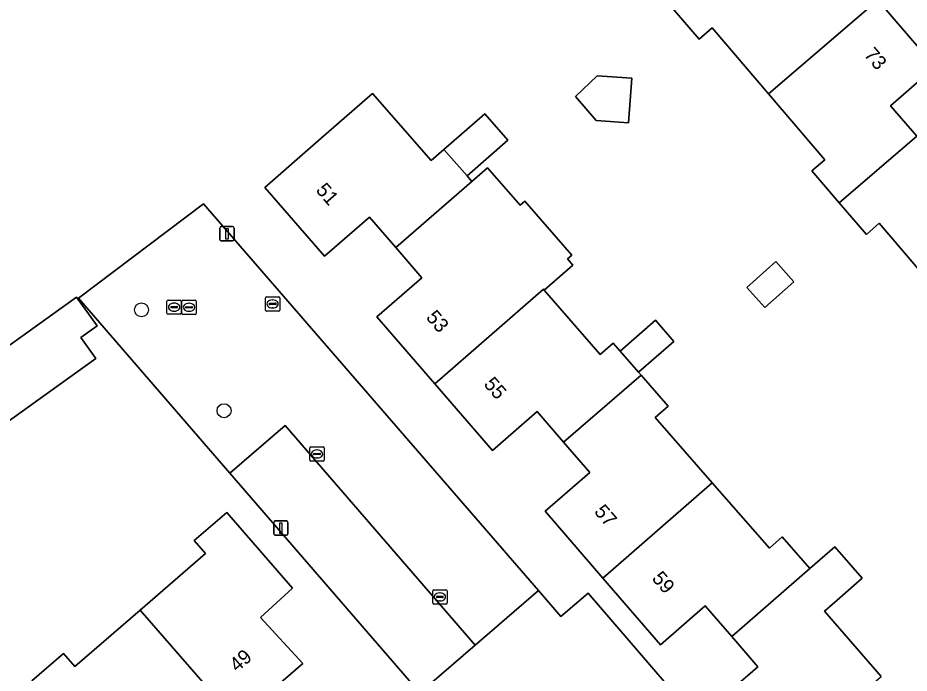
# Model space of a CAD drawing. Extents: x 157320 to 158835, y 386650 to 388491.
# Drawn here: x 157802.3 to 157864.7, y 388129.4 to 388175.3 of the extents above; entities that cross this region are included whole.
import ezdxf

# ---------------------------------------------------------------- set-up
doc = ezdxf.new("R2010")
doc.units = 0
for name, color, linetype in [('IMGEO_Boom', 7, 'Continuous'), ('IMGEO_Brandkraan', 7, 'Continuous'), ('IMGEO_Erf', 7, 'Continuous'), ('IMGEO_Kolk', 7, 'Continuous'), ('IMGEO_Lichtmast', 7, 'Continuous'), ('IMGEO_Pand', 7, 'Continuous'), ('IMGEO_Pand_nummerreeks', 7, 'Continuous'), ('IMGEO_Parkeervlak_open', 7, 'Continuous'), ('IMGEO_Rijbaan_lokaal_open', 7, 'Continuous'), ('IMGEO_Rioolput', 7, 'Continuous'), ('IMGEO_Voetpad_open', 7, 'Continuous')]:
    doc.layers.add(name, color=color, linetype=linetype)

msp = doc.modelspace()

# ---------------------------------------------------------------- linework, layer by layer
at = {"layer": 'IMGEO_Boom'}
for centre in [(157810.973, 388154.811), (157816.753, 388147.743)]:
    msp.add_circle(centre, 0.489, dxfattribs=at)
at = {"layer": 'IMGEO_Brandkraan'}
for p, q in [((157819.654, 388154.799), (157819.654, 388155.651)), ((157819.729, 388155.725), (157820.581, 388155.725)), ((157820.655, 388155.651), (157820.655, 388154.799)), ((157819.913, 388155.219), (157819.913, 388155.231)), ((157820.351, 388155.182), (157819.953, 388155.182)), ((157819.956, 388155.268), (157820.354, 388155.268)), ((157820.142, 388155.505), (157820.167, 388155.505)), ((157820.397, 388155.231), (157820.397, 388155.219)), ((157820.581, 388154.725), (157819.729, 388154.725)), ((157820.165, 388154.945), (157820.14, 388154.945))]:
    msp.add_line(p, q, dxfattribs=at)
for points in [[(157819.654, 388154.799), (157819.654, 388155.651)], [(157819.729, 388155.725), (157820.581, 388155.725)], [(157820.655, 388155.651), (157820.655, 388154.799)], [(157820.581, 388154.725), (157819.729, 388154.725)]]:
    msp.add_lwpolyline(points, dxfattribs=at)
for centre, radius, start, end in [((157819.731, 388155.649), 0.0765, 91.55205, 178.44795), ((157819.731, 388155.649), 0.0765, 91.55205, 178.44795), ((157820.579, 388155.649), 0.0765, 1.55205, 88.44795), ((157820.579, 388155.649), 0.0765, 1.55205, 88.44795), ((157819.953, 388155.228), 0.0403, 85.87752, 175.75265), ((157819.95, 388155.218), 0.0366, 178.93798, 274.71019), ((157820.354, 388155.225), 0.043, 264.86636, 352.45326), ((157820.358, 388155.23), 0.0386, 1.73085, 96.63898), ((157819.731, 388154.801), 0.0765, 181.55205, 268.44795), ((157819.731, 388154.801), 0.0765, 181.55205, 268.44795), ((157820.579, 388154.801), 0.0765, 271.55205, 358.44795), ((157820.579, 388154.801), 0.0765, 271.55205, 358.44795)]:
    msp.add_arc(centre, radius, start, end, dxfattribs=at)
for centre, major_axis, ratio, start_param, end_param in [((157820.141, 388155.225), (-0.387, 0.002), 0.722429, 4.712389, 7.853982), ((157820.166, 388155.225), (-0.39, 0.002), 0.717154, 1.570796, 4.712389)]:
    msp.add_ellipse(centre, major_axis=major_axis, ratio=ratio, start_param=start_param, end_param=end_param, dxfattribs=at)
at = {"layer": 'IMGEO_Erf'}
for points in [[(157850.93, 388174.561), (157850.02, 388173.782), (157848.138, 388175.98), (157846.208, 388178.234), (157847.119, 388179.013), (157843.06, 388183.753), (157846.862, 388187.009), (157850.66, 388190.26), (157854.81, 388185.45), (157851.663, 388182.716), (157853.494, 388180.598), (157855.35, 388178.452), (157858.5, 388181.18), (157862.537, 388176.502), (157866.56, 388171.84), (157863.43, 388169.106), (157865.277, 388166.97)], [(157866.59, 388156.27), (157862.645, 388160.878), (157861.735, 388160.099), (157859.844, 388162.308), (157857.923, 388164.551), (157858.833, 388165.33), (157854.892, 388169.934), (157850.93, 388174.561)], [(157851, 388127.08), (157854.143, 388129.799), (157852.308, 388131.922), (157850.459, 388134.061), (157847.32, 388131.35), (157843.287, 388136.022), (157839.24, 388140.71), (157842.372, 388143.418), (157840.536, 388145.55), (157838.689, 388147.695), (157835.55, 388144.96), (157831.515, 388149.629), (157827.46, 388154.32), (157830.616, 388157.051), (157828.781, 388159.174), (157826.939, 388161.306), (157823.78, 388158.57), (157819.61, 388163.39), (157823.378, 388166.677), (157827.152, 388169.969), (157831.255, 388165.264), (157832.158, 388166.052), (157835.017, 388168.546), (157836.636, 388166.69), (157833.777, 388164.196), (157834.116, 388163.807), (157835.209, 388164.76), (157837.498, 388162.136), (157837.826, 388162.422), (157841.115, 388158.652), (157840.805, 388158.382), (157841.182, 388157.949), (157839.168, 388156.192), (157843.099, 388151.686), (157844.002, 388152.474), (157844.49, 388151.915), (157846.967, 388154.076), (157848.253, 388152.602), (157845.775, 388150.441), (157845.956, 388150.234), (157847.856, 388148.056), (157846.953, 388147.268), (157850.941, 388142.696), (157854.943, 388138.108), (157855.846, 388138.896), (157857.777, 388136.682), (157859.53, 388138.211), (157861.453, 388136.007), (157859.7, 388134.478), (157858.797, 388133.69), (157862.775, 388129.13)], [(157767.688, 388073.658), (157830.472, 388127.978), (157817.161, 388143.371), (157806.559, 388155.632), (157815.307, 388162.244), (157838.77, 388135.14), (157840.351, 388133.314), (157842.247, 388134.96), (157858.507, 388116.067)], [(157803.298, 388128.809), (157805.52, 388130.729), (157806.304, 388129.822), (157810.869, 388133.768), (157815.457, 388137.733), (157814.673, 388138.64), (157816.94, 388140.6), (157821.54, 388135.3), (157819.318, 388133.25), (157822.28, 388130.04), (157817.616, 388126.01)]]:
    msp.add_lwpolyline(points, dxfattribs=at)
for points in [[(157841.358, 388169.764), (157842.89, 388171.215), (157845.311, 388171.036), (157845.08, 388167.903), (157842.808, 388168.071)], [(157855.392, 388158.186), (157856.65, 388156.774), (157854.619, 388154.963), (157853.36, 388156.375)], [(157807.858, 388153.694), (157806.722, 388152.881), (157807.781, 388151.401), (157800.367, 388146.095), (157797.877, 388149.575), (157806.426, 388155.694)]]:
    msp.add_lwpolyline(points, close=True, dxfattribs=at)
at = {"layer": 'IMGEO_Kolk'}
for p, q in [((157813.801, 388154.563), (157813.801, 388155.415)), ((157813.876, 388155.489), (157814.728, 388155.489)), ((157814.103, 388155.032), (157814.501, 388155.032)), ((157814.289, 388155.269), (157814.314, 388155.269)), ((157814.802, 388155.415), (157814.802, 388154.563)), ((157814.728, 388154.489), (157813.876, 388154.489)), ((157814.06, 388154.983), (157814.06, 388154.995)), ((157814.498, 388154.946), (157814.1, 388154.946)), ((157814.312, 388154.709), (157814.287, 388154.709)), ((157814.544, 388154.995), (157814.544, 388154.983)), ((157822.763, 388144.285), (157822.763, 388145.137)), ((157822.838, 388145.211), (157823.69, 388145.211)), ((157823.764, 388145.137), (157823.764, 388144.285)), ((157823.022, 388144.705), (157823.022, 388144.717)), ((157823.46, 388144.668), (157823.062, 388144.668)), ((157823.065, 388144.754), (157823.463, 388144.754)), ((157823.274, 388144.431), (157823.249, 388144.431)), ((157823.251, 388144.991), (157823.276, 388144.991)), ((157823.506, 388144.717), (157823.506, 388144.705)), ((157823.69, 388144.211), (157822.838, 388144.211)), ((157831.368, 388134.273), (157831.368, 388135.125)), ((157831.443, 388135.199), (157832.295, 388135.199)), ((157832.369, 388135.125), (157832.369, 388134.273)), ((157831.627, 388134.693), (157831.627, 388134.705)), ((157832.065, 388134.656), (157831.667, 388134.656)), ((157831.67, 388134.742), (157832.068, 388134.742)), ((157831.879, 388134.419), (157831.854, 388134.419)), ((157831.856, 388134.979), (157831.881, 388134.979)), ((157832.111, 388134.705), (157832.111, 388134.693)), ((157832.295, 388134.199), (157831.443, 388134.199))]:
    msp.add_line(p, q, dxfattribs=at)
for points in [[(157813.801, 388154.563), (157813.801, 388155.415)], [(157813.876, 388155.489), (157814.728, 388155.489)], [(157814.802, 388155.415), (157814.802, 388154.563)], [(157814.728, 388154.489), (157813.876, 388154.489)], [(157822.763, 388144.285), (157822.763, 388145.137)], [(157822.838, 388145.211), (157823.69, 388145.211)], [(157823.764, 388145.137), (157823.764, 388144.285)], [(157823.69, 388144.211), (157822.838, 388144.211)], [(157831.368, 388134.273), (157831.368, 388135.125)], [(157831.443, 388135.199), (157832.295, 388135.199)], [(157832.369, 388135.125), (157832.369, 388134.273)], [(157832.295, 388134.199), (157831.443, 388134.199)]]:
    msp.add_lwpolyline(points, dxfattribs=at)
for centre, radius, start, end in [((157813.878, 388155.413), 0.0765, 91.55205, 178.44795), ((157813.878, 388155.413), 0.0765, 91.55205, 178.44795), ((157814.1, 388154.992), 0.0403, 85.87752, 175.75265), ((157814.505, 388154.994), 0.0386, 1.73085, 96.63898), ((157814.726, 388155.413), 0.0765, 1.55205, 88.44795), ((157814.726, 388155.413), 0.0765, 1.55205, 88.44795), ((157813.878, 388154.565), 0.0765, 181.55205, 268.44795), ((157813.878, 388154.565), 0.0765, 181.55205, 268.44795), ((157814.097, 388154.982), 0.0366, 178.93798, 274.71019), ((157814.501, 388154.989), 0.043, 264.86636, 352.45326), ((157814.726, 388154.565), 0.0765, 271.55205, 358.44795), ((157814.726, 388154.565), 0.0765, 271.55205, 358.44795), ((157822.84, 388145.135), 0.0765, 91.55205, 178.44795), ((157822.84, 388145.135), 0.0765, 91.55205, 178.44795), ((157823.688, 388145.135), 0.0765, 1.55205, 88.44795), ((157823.688, 388145.135), 0.0765, 1.55205, 88.44795), ((157823.062, 388144.714), 0.0403, 85.87752, 175.75265), ((157823.059, 388144.704), 0.0366, 178.93798, 274.71019), ((157823.463, 388144.711), 0.043, 264.86636, 352.45326), ((157823.467, 388144.716), 0.0386, 1.73085, 96.63898), ((157822.84, 388144.287), 0.0765, 181.55205, 268.44795), ((157822.84, 388144.287), 0.0765, 181.55205, 268.44795), ((157823.688, 388144.287), 0.0765, 271.55205, 358.44795), ((157823.688, 388144.287), 0.0765, 271.55205, 358.44795), ((157831.445, 388135.123), 0.0765, 91.55205, 178.44795), ((157831.445, 388135.123), 0.0765, 91.55205, 178.44795), ((157832.293, 388135.123), 0.0765, 1.55205, 88.44795), ((157832.293, 388135.123), 0.0765, 1.55205, 88.44795), ((157831.667, 388134.702), 0.0403, 85.87752, 175.75265), ((157831.664, 388134.692), 0.0366, 178.93798, 274.71019), ((157832.068, 388134.699), 0.043, 264.86636, 352.45326), ((157832.072, 388134.704), 0.0386, 1.73085, 96.63898), ((157831.445, 388134.275), 0.0765, 181.55205, 268.44795), ((157831.445, 388134.275), 0.0765, 181.55205, 268.44795), ((157832.293, 388134.275), 0.0765, 271.55205, 358.44795), ((157832.293, 388134.275), 0.0765, 271.55205, 358.44795)]:
    msp.add_arc(centre, radius, start, end, dxfattribs=at)
for centre, major_axis, ratio, start_param, end_param in [((157814.288, 388154.989), (-0.387, 0.002), 0.722429, 4.712389, 7.853982), ((157814.313, 388154.989), (-0.39, 0.002), 0.717154, 1.570796, 4.712389), ((157823.25, 388144.711), (-0.387, 0.002), 0.722429, 4.712389, 7.853982), ((157823.275, 388144.711), (-0.39, 0.002), 0.717154, 1.570796, 4.712389), ((157831.855, 388134.699), (-0.387, 0.002), 0.722429, 4.712389, 7.853982), ((157831.88, 388134.699), (-0.39, 0.002), 0.717154, 1.570796, 4.712389)]:
    msp.add_ellipse(centre, major_axis=major_axis, ratio=ratio, start_param=start_param, end_param=end_param, dxfattribs=at)
at = {"layer": 'IMGEO_Lichtmast'}
for p, q in [((157816.564, 388160.644), (157817.354, 388160.644)), ((157817.354, 388160.644), (157816.564, 388160.644)), ((157816.464, 388159.744), (157816.464, 388160.544)), ((157816.464, 388160.544), (157816.464, 388159.744)), ((157817.454, 388160.544), (157817.454, 388159.744)), ((157817.454, 388159.744), (157817.454, 388160.544)), ((157817.354, 388159.644), (157816.564, 388159.644)), ((157816.564, 388159.644), (157817.354, 388159.644)), ((157820.337, 388140.021), (157821.127, 388140.021)), ((157821.127, 388140.021), (157820.337, 388140.021)), ((157820.237, 388139.121), (157820.237, 388139.921)), ((157820.237, 388139.921), (157820.237, 388139.121)), ((157821.227, 388139.921), (157821.227, 388139.121)), ((157821.227, 388139.121), (157821.227, 388139.921)), ((157821.127, 388139.021), (157820.337, 388139.021)), ((157820.337, 388139.021), (157821.127, 388139.021))]:
    msp.add_line(p, q, dxfattribs=at)
for points in [[(157816.884, 388160.519), (157817.034, 388160.519), (157817.034, 388159.769), (157816.884, 388159.769), (157816.884, 388160.519)], [(157820.657, 388139.896), (157820.807, 388139.896), (157820.807, 388139.146), (157820.657, 388139.146), (157820.657, 388139.896)]]:
    msp.add_lwpolyline(points, dxfattribs=at)
for centre, start, end in [((157816.564, 388160.544), 90, 180), ((157816.564, 388160.544), 90, 180), ((157817.354, 388160.544), 0, 90), ((157817.354, 388160.544), 360, 90), ((157816.564, 388159.744), 180, 270), ((157816.564, 388159.744), 180, 270), ((157817.354, 388159.744), 270, 0), ((157817.354, 388159.744), 270, 0), ((157820.337, 388139.921), 90, 180), ((157820.337, 388139.921), 90, 180), ((157821.127, 388139.921), 0, 90), ((157821.127, 388139.921), 360, 90), ((157820.337, 388139.121), 180, 270), ((157820.337, 388139.121), 180, 270), ((157821.127, 388139.121), 270, 0), ((157821.127, 388139.121), 270, 0)]:
    msp.add_arc(centre, 0.1, start, end, dxfattribs=at)
at = {"layer": 'IMGEO_Pand'}
for points in [[(157853.494, 388180.598), (157848.138, 388175.98), (157850.02, 388173.782), (157850.93, 388174.561), (157854.892, 388169.934), (157862.537, 388176.502), (157858.5, 388181.18), (157855.35, 388178.452)], [(157859.844, 388162.308), (157865.277, 388166.97), (157863.43, 388169.106), (157866.56, 388171.84), (157862.537, 388176.502), (157854.892, 388169.934), (157858.833, 388165.33), (157857.923, 388164.551)], [(157841.358, 388169.764), (157842.808, 388168.071), (157845.08, 388167.903), (157845.311, 388171.036), (157842.89, 388171.215)], [(157834.116, 388163.807), (157833.777, 388164.196), (157832.158, 388166.052), (157831.255, 388165.264), (157827.152, 388169.969), (157823.378, 388166.677), (157819.61, 388163.39), (157823.78, 388158.57), (157826.939, 388161.306), (157828.781, 388159.174)], [(157832.158, 388166.052), (157833.777, 388164.196), (157836.636, 388166.69), (157835.017, 388168.546)], [(157866.59, 388156.27), (157874.322, 388162.877), (157870.27, 388167.56), (157867.124, 388164.833), (157865.277, 388166.97), (157859.844, 388162.308), (157861.735, 388160.099), (157862.645, 388160.878)], [(157835.209, 388164.76), (157834.116, 388163.807), (157828.781, 388159.174), (157830.616, 388157.051), (157827.46, 388154.32), (157831.515, 388149.629), (157839.12, 388156.248), (157839.168, 388156.192), (157841.182, 388157.949), (157840.805, 388158.382), (157841.115, 388158.652), (157837.826, 388162.422), (157837.498, 388162.136)], [(157855.392, 388158.186), (157853.36, 388156.375), (157854.619, 388154.963), (157856.65, 388156.774)], [(157845.956, 388150.234), (157845.775, 388150.441), (157844.49, 388151.915), (157844.002, 388152.474), (157843.099, 388151.686), (157839.168, 388156.192), (157839.12, 388156.248), (157831.515, 388149.629), (157835.55, 388144.96), (157838.689, 388147.695), (157840.536, 388145.55)], [(157797.877, 388149.575), (157800.367, 388146.095), (157807.781, 388151.401), (157806.722, 388152.881), (157807.858, 388153.694), (157806.426, 388155.694)], [(157844.49, 388151.915), (157845.775, 388150.441), (157848.253, 388152.602), (157846.967, 388154.076)], [(157840.536, 388145.55), (157842.372, 388143.418), (157839.24, 388140.71), (157843.287, 388136.022), (157850.941, 388142.696), (157846.953, 388147.268), (157847.856, 388148.056), (157845.956, 388150.234)], [(157843.287, 388136.022), (157847.32, 388131.35), (157850.459, 388134.061), (157852.308, 388131.922), (157857.777, 388136.682), (157855.846, 388138.896), (157854.943, 388138.108), (157850.941, 388142.696)], [(157817.616, 388126.01), (157822.28, 388130.04), (157819.318, 388133.25), (157821.54, 388135.3), (157816.94, 388140.6), (157814.673, 388138.64), (157815.457, 388137.733), (157810.869, 388133.768)], [(157858.797, 388133.69), (157859.7, 388134.478), (157861.453, 388136.007), (157859.53, 388138.211), (157857.777, 388136.682), (157852.308, 388131.922), (157854.143, 388129.799), (157851, 388127.08), (157855.033, 388122.408), (157862.775, 388129.13)], [(157817.616, 388126.01), (157810.869, 388133.768), (157806.304, 388129.822), (157805.52, 388130.729), (157803.298, 388128.809), (157808.048, 388123.278), (157810.186, 388125.126), (157812.93, 388121.96)]]:
    msp.add_lwpolyline(points, close=True, dxfattribs=at)
at = {"layer": 'IMGEO_Parkeervlak_open'}
msp.add_lwpolyline([(157817.161, 388143.371), (157830.472, 388127.978), (157834.333, 388131.311), (157821.037, 388146.717)], close=True, dxfattribs=at)
at = {"layer": 'IMGEO_Rijbaan_lokaal_open'}
msp.add_lwpolyline([(157821.037, 388146.717), (157834.333, 388131.311), (157838.77, 388135.14), (157815.307, 388162.244), (157806.559, 388155.632), (157817.161, 388143.371)], close=True, dxfattribs=at)
at = {"layer": 'IMGEO_Rioolput'}
for p, q in [((157812.758, 388154.572), (157812.758, 388155.424)), ((157812.833, 388155.498), (157813.685, 388155.498)), ((157813.017, 388154.992), (157813.017, 388155.004)), ((157813.06, 388155.041), (157813.458, 388155.041)), ((157813.246, 388155.278), (157813.271, 388155.278)), ((157813.501, 388155.004), (157813.501, 388154.992)), ((157813.759, 388155.424), (157813.759, 388154.572)), ((157813.685, 388154.498), (157812.833, 388154.498)), ((157813.455, 388154.955), (157813.057, 388154.955)), ((157813.269, 388154.718), (157813.244, 388154.718))]:
    msp.add_line(p, q, dxfattribs=at)
for points in [[(157812.758, 388154.572), (157812.758, 388155.424)], [(157812.833, 388155.498), (157813.685, 388155.498)], [(157813.759, 388155.424), (157813.759, 388154.572)], [(157813.685, 388154.498), (157812.833, 388154.498)]]:
    msp.add_lwpolyline(points, dxfattribs=at)
for centre, radius, start, end in [((157812.835, 388155.422), 0.0765, 91.55205, 178.44795), ((157812.835, 388155.422), 0.0765, 91.55205, 178.44795), ((157813.057, 388155.001), 0.0403, 85.87752, 175.75265), ((157813.462, 388155.003), 0.0386, 1.73085, 96.63898), ((157813.683, 388155.422), 0.0765, 1.55205, 88.44795), ((157813.683, 388155.422), 0.0765, 1.55205, 88.44795), ((157812.835, 388154.574), 0.0765, 181.55205, 268.44795), ((157812.835, 388154.574), 0.0765, 181.55205, 268.44795), ((157813.054, 388154.991), 0.0366, 178.93798, 274.71019), ((157813.458, 388154.998), 0.043, 264.86636, 352.45326), ((157813.683, 388154.574), 0.0765, 271.55205, 358.44795), ((157813.683, 388154.574), 0.0765, 271.55205, 358.44795)]:
    msp.add_arc(centre, radius, start, end, dxfattribs=at)
for centre, major_axis, ratio, start_param, end_param in [((157813.245, 388154.998), (-0.387, 0.002), 0.722429, 4.712389, 7.853982), ((157813.27, 388154.998), (-0.39, 0.002), 0.717154, 1.570796, 4.712389)]:
    msp.add_ellipse(centre, major_axis=major_axis, ratio=ratio, start_param=start_param, end_param=end_param, dxfattribs=at)
at = {"layer": 'IMGEO_Voetpad_open'}
msp.add_lwpolyline([(157858.507, 388116.067), (157842.247, 388134.96), (157840.351, 388133.314), (157838.77, 388135.14), (157834.333, 388131.311), (157830.472, 388127.978), (157767.688, 388073.658)], dxfattribs=at)

# ---------------------------------------------------------------- texts
at = {"layer": 'IMGEO_Pand_nummerreeks'}
for s, rotation, p in [('73', 310.79272, (157861.521, 388172.657)), ('51', 310.86314, (157823.134, 388163.168)), ('53', 310.84022, (157830.849, 388154.253)), ('55', 310.84022, (157834.894, 388149.573)), ('57', 310.80233, (157842.627, 388140.642)), ('59', 310.80233, (157846.667, 388135.962)), ('49', 40.83263, (157817.669, 388129.386))]:
    msp.add_text(s, height=1, rotation=rotation, dxfattribs=at).set_placement(p)

doc.saveas('drawing.dxf')
